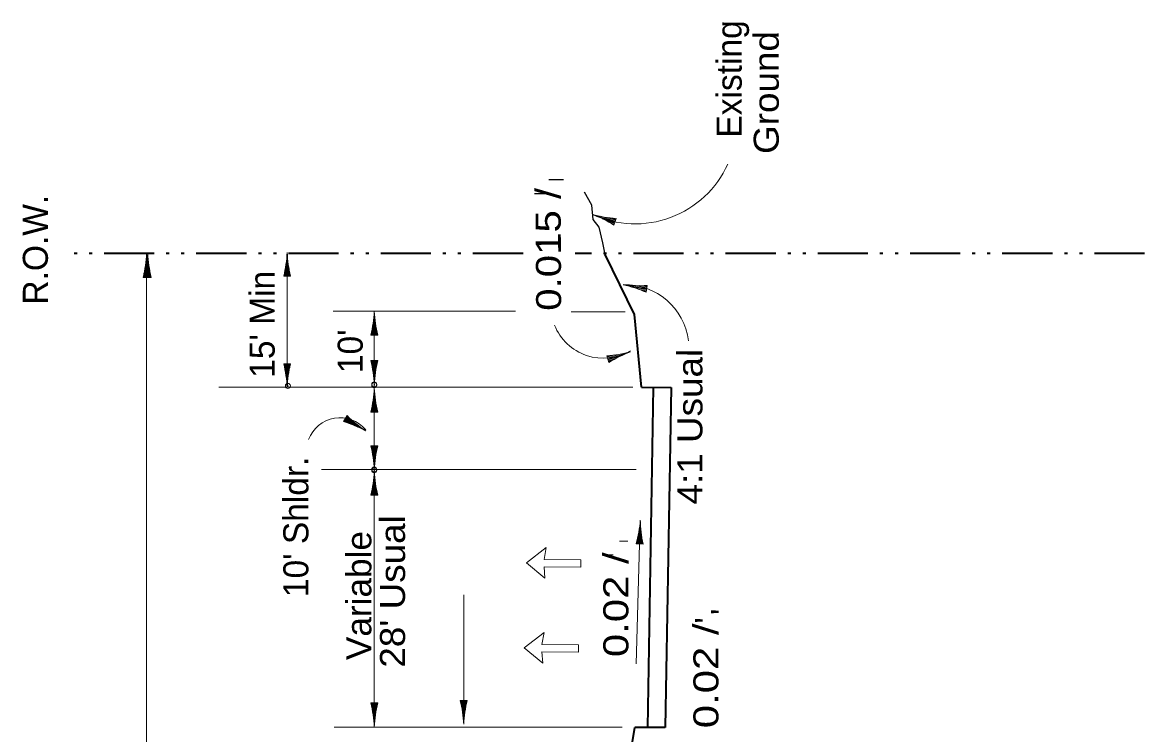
# Model space of a CAD drawing. Extents: x 2363427 to 2368559, y 6957299 to 6980140.
# Drawn here: x 2364642 to 2365269, y 6962188 to 6962586 of the extents above; entities that cross this region are included whole.
import ezdxf
from ezdxf.enums import TextEntityAlignment as Align

# ---------------------------------------------------------------- set-up
doc = ezdxf.new("R2010")
doc.units = 0
doc.header["$LTSCALE"] = 5.6
doc.header["$PDMODE"] = 32
doc.header["$PDSIZE"] = 2.8
doc.linetypes.add('DASH_DOUBLE_DOT', pattern=[9.2, 5, -1.2, 0.3, -1.2, 0.3, -1.2])
doc.linetypes.add('MEDIUM_DASHED', pattern=[4.5, 3, -1.5])
for name, color, linetype, lineweight in [('1', 7, 'Continuous', 13), ('3', 7, 'Continuous', 35), ('4', 7, 'Continuous', 13), ('40', 7, 'Continuous', 35), ('48', 7, 'Continuous', 25), ('6', 7, 'Continuous', 13), ('8', 7, 'Continuous', 13)]:
    doc.layers.add(name, color=color, linetype=linetype, lineweight=lineweight)

msp = doc.modelspace()

# ---------------------------------------------------------------- linework, layer by layer
at = {"layer": '1', "linetype": 'MEDIUM_DASHED', "lineweight": 25}
msp.add_lwpolyline([(2364967.975, 6962456.184), (2364966.623, 6962462.686), (2364964.595, 6962471.356), (2364961.215, 6962475.69), (2364960.539, 6962483.638), (2364956.483, 6962490.862)], dxfattribs=at)
at = {"layer": '3', "linetype": 'DASH_DOUBLE_DOT'}
for p, q in [((2364922.054, 6962456.641), (2364670.537, 6962456.641)), ((2365269.339, 6962456.641), (2364951.229, 6962456.641))]:
    msp.add_line(p, q, dxfattribs=at)
at = {"layer": '3'}
for p, q in [((2364984.378, 6962422.652), (2364967.976, 6962456.184)), ((2364988.234, 6962381.887), (2364984.378, 6962422.652)), ((2364988.234, 6962381.887), (2365004.826, 6962381.815)), ((2364994.826, 6962381.858), (2364991.505, 6962191.823)), ((2365004.824, 6962381.749), (2365001.504, 6962191.736)), ((2364979.497, 6962160.98), (2364984.483, 6962191.824)), ((2365001.506, 6962191.823), (2364984.483, 6962191.824))]:
    msp.add_line(p, q, dxfattribs=at)
at = {"layer": '4', "lineweight": 25}
for p, q in [((2364944.655, 6962497.897), (2364936.495, 6962497.897)), ((2364936.526, 6962490.061), (2364928.365, 6962490.061))]:
    msp.add_line(p, q, dxfattribs=at)
at = {"layer": '4'}
for p, q in [((2364973.433, 6962474.316), (2364961.488, 6962478.21)), ((2364973.588, 6962474.791), (2364965.402, 6962477.459)), ((2364973.278, 6962473.841), (2364966.29, 6962476.119)), ((2364973.743, 6962475.267), (2364969.12, 6962476.773)), ((2364973.898, 6962475.742), (2364971.634, 6962476.48)), ((2364972.86, 6962472.557), (2364974.046, 6962476.199)), ((2364973.123, 6962473.365), (2364969.057, 6962474.691)), ((2364972.968, 6962472.889), (2364971.461, 6962473.381)), ((2364790.245, 6962381.748), (2364790.245, 6962457.284)), ((2364790.311, 6962443.972), (2364790.311, 6962456.536)), ((2364790.311, 6962443.972), (2364790.311, 6962456.536)), ((2364711.245, 6962443.33), (2364711.245, 6962451.939)), ((2364711.601, 6961383.064), (2364711.601, 6962455.938)), ((2364711.745, 6962443.33), (2364711.745, 6962455.894)), ((2364711.945, 6962443.33), (2364711.945, 6962451.939)), ((2364712.245, 6962443.33), (2364712.245, 6962450.68)), ((2364712.445, 6962443.33), (2364712.445, 6962455.894)), ((2364712.945, 6962443.33), (2364712.945, 6962450.68)), ((2364789.811, 6962443.972), (2364789.811, 6962452.582)), ((2364789.811, 6962443.972), (2364789.811, 6962452.582)), ((2364790.811, 6962443.972), (2364790.811, 6962451.322)), ((2364790.811, 6962443.972), (2364790.811, 6962451.322)), ((2364710.245, 6962443.33), (2364710.245, 6962445.711)), ((2364710.745, 6962443.33), (2364710.745, 6962448.192)), ((2364710.945, 6962443.33), (2364710.945, 6962445.711)), ((2364711.445, 6962443.33), (2364711.445, 6962448.192)), ((2364712.745, 6962443.33), (2364712.745, 6962447.606)), ((2364713.245, 6962443.33), (2364713.245, 6962444.914)), ((2364713.445, 6962443.33), (2364713.445, 6962447.606)), ((2364713.945, 6962443.33), (2364713.945, 6962444.914)), ((2364792.161, 6962443.972), (2364788.331, 6962443.972)), ((2364792.161, 6962443.972), (2364788.331, 6962443.972)), ((2364788.811, 6962443.972), (2364788.811, 6962446.354)), ((2364788.811, 6962443.972), (2364788.811, 6962446.354)), ((2364789.311, 6962443.972), (2364789.311, 6962448.834)), ((2364789.311, 6962443.972), (2364789.311, 6962448.834)), ((2364791.311, 6962443.972), (2364791.311, 6962448.248)), ((2364791.311, 6962443.972), (2364791.311, 6962448.248)), ((2364791.811, 6962443.972), (2364791.811, 6962445.557)), ((2364791.811, 6962443.972), (2364791.811, 6962445.557)), ((2364713.595, 6962443.33), (2364709.765, 6962443.33)), ((2364714.295, 6962443.33), (2364710.465, 6962443.33)), ((2364991.155, 6962436.971), (2364978.779, 6962439.136)), ((2364991.069, 6962436.477), (2364982.589, 6962437.961)), ((2364991.242, 6962437.463), (2364984.001, 6962438.73)), ((2364991.328, 6962437.955), (2364987.115, 6962438.693)), ((2364991.414, 6962438.447), (2364989.853, 6962438.721)), ((2364991.475, 6962438.792), (2364990.815, 6962435.02)), ((2364990.983, 6962435.985), (2364986.193, 6962436.823)), ((2364990.897, 6962435.493), (2364988.551, 6962435.903)), ((2364917.851, 6962424.425), (2364815.975, 6962424.425)), ((2364838.867, 6962411.028), (2364838.867, 6962423.592)), ((2364838.867, 6962411.028), (2364838.867, 6962423.592)), ((2364838.912, 6962192.192), (2364838.912, 6962424.425)), ((2364839.367, 6962411.028), (2364839.367, 6962419.637)), ((2364839.367, 6962411.028), (2364839.367, 6962419.637)), ((2364979.083, 6962424.036), (2364949.008, 6962424.036)), ((2364837.367, 6962411.028), (2364837.367, 6962412.612)), ((2364837.367, 6962411.028), (2364837.367, 6962412.612)), ((2364837.867, 6962411.028), (2364837.867, 6962415.304)), ((2364837.867, 6962411.028), (2364837.867, 6962415.304)), ((2364838.367, 6962411.028), (2364838.367, 6962418.378)), ((2364838.367, 6962411.028), (2364838.367, 6962418.378)), ((2364839.867, 6962411.028), (2364839.867, 6962415.89)), ((2364839.867, 6962411.028), (2364839.867, 6962415.89)), ((2364840.367, 6962411.028), (2364840.367, 6962413.409)), ((2364840.367, 6962411.028), (2364840.367, 6962413.409)), ((2364837.017, 6962411.028), (2364840.847, 6962411.028)), ((2364837.017, 6962411.028), (2364840.847, 6962411.028)), ((2364969.114, 6962398.654), (2364973.188, 6962399.955)), ((2364969.266, 6962398.178), (2364976.267, 6962400.415)), ((2364969.418, 6962397.701), (2364981.386, 6962401.525)), ((2364969.57, 6962397.225), (2364977.772, 6962399.845)), ((2364788.331, 6962395.06), (2364792.161, 6962395.06)), ((2364788.331, 6962395.06), (2364792.161, 6962395.06)), ((2364788.681, 6962395.06), (2364788.681, 6962393.475)), ((2364788.681, 6962395.06), (2364788.681, 6962393.475)), ((2364789.181, 6962395.06), (2364789.181, 6962390.784)), ((2364789.181, 6962395.06), (2364789.181, 6962390.784)), ((2364789.681, 6962395.06), (2364789.681, 6962387.71)), ((2364789.681, 6962395.06), (2364789.681, 6962387.71)), ((2364790.181, 6962395.06), (2364790.181, 6962382.496)), ((2364790.181, 6962395.06), (2364790.181, 6962382.496)), ((2364790.681, 6962395.06), (2364790.681, 6962386.45)), ((2364790.681, 6962395.06), (2364790.681, 6962386.45)), ((2364791.181, 6962395.06), (2364791.181, 6962390.198)), ((2364791.181, 6962395.06), (2364791.181, 6962390.198)), ((2364791.681, 6962395.06), (2364791.681, 6962392.678)), ((2364791.681, 6962395.06), (2364791.681, 6962392.678)), ((2364840.826, 6962396.835), (2364836.996, 6962396.835)), ((2364840.826, 6962396.835), (2364836.996, 6962396.835)), ((2364837.476, 6962396.835), (2364837.476, 6962394.453)), ((2364837.476, 6962396.835), (2364837.476, 6962394.453)), ((2364837.976, 6962396.835), (2364837.976, 6962391.973)), ((2364837.976, 6962396.835), (2364837.976, 6962391.973)), ((2364838.476, 6962396.835), (2364838.476, 6962388.225)), ((2364838.476, 6962396.835), (2364838.476, 6962388.225)), ((2364838.976, 6962396.835), (2364838.976, 6962384.271)), ((2364838.976, 6962396.835), (2364838.976, 6962384.271)), ((2364839.476, 6962396.835), (2364839.476, 6962389.485)), ((2364839.476, 6962396.835), (2364839.476, 6962389.485)), ((2364839.976, 6962396.835), (2364839.976, 6962392.558)), ((2364839.976, 6962396.835), (2364839.976, 6962392.558)), ((2364840.476, 6962396.835), (2364840.476, 6962395.249)), ((2364840.476, 6962396.835), (2364840.476, 6962395.249)), ((2364968.855, 6962399.464), (2364970.02, 6962395.815)), ((2364968.962, 6962399.131), (2364970.472, 6962399.613)), ((2364969.722, 6962396.749), (2364974.354, 6962398.229)), ((2364969.874, 6962396.273), (2364972.143, 6962396.997)), ((2364983.33, 6962381.952), (2364752.001, 6962381.952)), ((2364838.346, 6962368.068), (2364838.346, 6962375.418)), ((2364838.346, 6962368.068), (2364838.346, 6962375.418)), ((2364838.846, 6962368.068), (2364838.846, 6962380.632)), ((2364838.846, 6962368.068), (2364838.846, 6962380.632)), ((2364839.346, 6962368.068), (2364839.346, 6962376.677)), ((2364839.346, 6962368.068), (2364839.346, 6962376.677)), ((2364837.346, 6962368.068), (2364837.346, 6962369.652)), ((2364837.346, 6962368.068), (2364837.346, 6962369.652)), ((2364837.846, 6962368.068), (2364837.846, 6962372.344)), ((2364837.846, 6962368.068), (2364837.846, 6962372.344)), ((2364839.846, 6962368.068), (2364839.846, 6962372.93)), ((2364839.846, 6962368.068), (2364839.846, 6962372.93)), ((2364840.346, 6962368.068), (2364840.346, 6962370.449)), ((2364840.346, 6962368.068), (2364840.346, 6962370.449)), ((2364823.774, 6962366.044), (2364821.786, 6962362.77)), ((2364822.036, 6962363.181), (2364824.071, 6962361.945)), ((2364822.295, 6962363.607), (2364826.451, 6962361.085)), ((2364822.554, 6962364.035), (2364829.914, 6962359.567)), ((2364822.814, 6962364.463), (2364833.554, 6962357.943)), ((2364823.073, 6962364.89), (2364829.356, 6962361.076)), ((2364823.332, 6962365.317), (2364826.988, 6962363.099)), ((2364823.592, 6962365.745), (2364824.947, 6962364.922)), ((2364836.996, 6962368.068), (2364840.826, 6962368.068)), ((2364836.996, 6962368.068), (2364840.826, 6962368.068)), ((2364840.826, 6962349.239), (2364836.996, 6962349.239)), ((2364840.826, 6962349.239), (2364836.996, 6962349.239)), ((2364837.476, 6962349.239), (2364837.476, 6962346.857)), ((2364837.476, 6962349.239), (2364837.476, 6962346.857)), ((2364837.976, 6962349.239), (2364837.976, 6962344.377)), ((2364837.976, 6962349.239), (2364837.976, 6962344.377)), ((2364838.476, 6962349.239), (2364838.476, 6962340.629)), ((2364838.476, 6962349.239), (2364838.476, 6962340.629)), ((2364838.976, 6962349.239), (2364838.976, 6962336.675)), ((2364838.976, 6962349.239), (2364838.976, 6962336.675)), ((2364839.476, 6962349.239), (2364839.476, 6962341.889)), ((2364839.476, 6962349.239), (2364839.476, 6962341.889)), ((2364839.976, 6962349.239), (2364839.976, 6962344.962)), ((2364839.976, 6962349.239), (2364839.976, 6962344.962)), ((2364840.476, 6962349.239), (2364840.476, 6962347.653)), ((2364840.476, 6962349.239), (2364840.476, 6962347.653)), ((2364985.259, 6962335.887), (2364809.391, 6962335.887)), ((2364838.846, 6962321.59), (2364838.846, 6962334.154)), ((2364838.846, 6962321.59), (2364838.846, 6962334.154)), ((2364837.846, 6962321.59), (2364837.846, 6962325.866)), ((2364837.846, 6962321.59), (2364837.846, 6962325.866)), ((2364838.346, 6962321.59), (2364838.346, 6962328.94)), ((2364838.346, 6962321.59), (2364838.346, 6962328.94)), ((2364839.346, 6962321.59), (2364839.346, 6962330.199)), ((2364839.346, 6962321.59), (2364839.346, 6962330.199)), ((2364839.846, 6962321.59), (2364839.846, 6962326.452)), ((2364839.846, 6962321.59), (2364839.846, 6962326.452)), ((2364836.996, 6962321.59), (2364840.826, 6962321.59)), ((2364836.996, 6962321.59), (2364840.826, 6962321.59)), ((2364837.346, 6962321.59), (2364837.346, 6962323.174)), ((2364837.346, 6962321.59), (2364837.346, 6962323.174)), ((2364840.346, 6962321.59), (2364840.346, 6962323.971)), ((2364840.346, 6962321.59), (2364840.346, 6962323.971)), ((2364985.298, 6962227.378), (2364987.574, 6962307.632)), ((2364987.261, 6962294.324), (2364987.618, 6962306.882)), ((2364986.762, 6962294.338), (2364987.006, 6962302.944)), ((2364987.761, 6962294.31), (2364987.97, 6962301.656)), ((2364989.11, 6962294.271), (2364985.282, 6962294.38)), ((2364985.762, 6962294.366), (2364985.83, 6962296.746)), ((2364986.262, 6962294.352), (2364986.4, 6962299.212)), ((2364988.261, 6962294.295), (2364988.382, 6962298.57)), ((2364988.76, 6962294.281), (2364988.806, 6962295.866)), ((2364840.826, 6962205.504), (2364836.996, 6962205.504)), ((2364840.826, 6962205.504), (2364836.996, 6962205.504)), ((2364837.476, 6962205.504), (2364837.476, 6962203.122)), ((2364837.476, 6962205.504), (2364837.476, 6962203.122)), ((2364837.976, 6962205.504), (2364837.976, 6962200.642)), ((2364837.976, 6962205.504), (2364837.976, 6962200.642)), ((2364838.476, 6962205.504), (2364838.476, 6962196.894)), ((2364838.476, 6962205.504), (2364838.476, 6962196.894)), ((2364838.976, 6962205.504), (2364838.976, 6962192.94)), ((2364838.976, 6962205.504), (2364838.976, 6962192.94)), ((2364839.476, 6962205.504), (2364839.476, 6962198.154)), ((2364839.476, 6962205.504), (2364839.476, 6962198.154)), ((2364839.976, 6962205.504), (2364839.976, 6962201.227)), ((2364839.976, 6962205.504), (2364839.976, 6962201.227)), ((2364840.476, 6962205.504), (2364840.476, 6962203.918)), ((2364840.476, 6962205.504), (2364840.476, 6962203.918)), ((2364977.5, 6962191.952), (2364816.516, 6962191.952))]:
    msp.add_line(p, q, dxfattribs=at)
for centre, radius, start, end in [((2364984.699, 6962530.004), 56.809, 245.09051, 335.73339), ((2364979.746, 6962548.186), 72.212, 254.78783, 265.47388), ((2364935.038, 6962411.042), 72.212, 58.41466, 69.10071), ((2364639.557, 6962460.224), 72.212, 346.47039, 357.15644), ((2364640.256, 6962460.224), 72.212, 346.47039, 357.15644), ((2364783.804, 6962460.224), 72.212, 182.84356, 193.52961), ((2364784.503, 6962460.224), 72.212, 182.84356, 193.52961), ((2364718.122, 6962460.866), 72.212, 346.47039, 357.15644), ((2364718.122, 6962460.866), 72.212, 346.47039, 357.15644), ((2364862.369, 6962460.866), 72.212, 182.84356, 193.52961), ((2364862.369, 6962460.866), 72.212, 182.84356, 193.52961), ((2364962.071, 6962368.775), 72.212, 66.5439, 77.22995), ((2364986.937, 6962510.862), 72.212, 262.91707, 273.60312), ((2364978.83, 6962403.298), 36.023, 7.28739, 91.11463), ((2364766.81, 6962427.922), 72.212, 346.47039, 357.15644), ((2364766.81, 6962427.922), 72.212, 346.47039, 357.15644), ((2364911.057, 6962427.922), 72.212, 182.84356, 193.52961), ((2364911.057, 6962427.922), 72.212, 182.84356, 193.52961), ((2364967.099, 6962427.754), 29.635, 202.18381, 300.37926), ((2364963.583, 6962471.485), 72.212, 274.18736, 284.87341), ((2365007.479, 6962334.079), 72.212, 110.56052, 121.24657), ((2364718.122, 6962378.166), 72.212, 2.84356, 13.52961), ((2364718.122, 6962378.166), 72.212, 2.84356, 13.52961), ((2364862.369, 6962378.166), 72.212, 166.47039, 177.15644), ((2364862.369, 6962378.166), 72.212, 166.47039, 177.15644), ((2364766.788, 6962379.941), 72.212, 2.84356, 13.52961), ((2364766.788, 6962379.941), 72.212, 2.84356, 13.52961), ((2364911.035, 6962379.941), 72.212, 166.47039, 177.15644), ((2364911.035, 6962379.941), 72.212, 166.47039, 177.15644), ((2364766.788, 6962384.962), 72.212, 346.47039, 357.15644), ((2364766.788, 6962384.962), 72.212, 346.47039, 357.15644), ((2364911.035, 6962384.962), 72.212, 182.84356, 193.52961), ((2364911.035, 6962384.962), 72.212, 182.84356, 193.52961), ((2364819.781, 6962346.043), 18.823, 40.25616, 159.15022), ((2364799.795, 6962293.988), 72.212, 61.58334, 72.26939), ((2364874.649, 6962417.294), 72.212, 225.21017, 235.89622), ((2364766.788, 6962332.345), 72.212, 2.84356, 13.52961), ((2364766.788, 6962332.345), 72.212, 2.84356, 13.52961), ((2364911.035, 6962332.345), 72.212, 166.47039, 177.15644), ((2364911.035, 6962332.345), 72.212, 166.47039, 177.15644), ((2364766.788, 6962338.484), 72.212, 346.47039, 357.15644), ((2364766.788, 6962338.484), 72.212, 346.47039, 357.15644), ((2364911.035, 6962338.484), 72.212, 182.84356, 193.52961), ((2364911.035, 6962338.484), 72.212, 182.84356, 193.52961), ((2364915.58, 6962313.257), 72.212, 344.84626, 355.53231), ((2365059.769, 6962309.168), 72.212, 181.21943, 191.90548), ((2364766.788, 6962188.61), 72.212, 2.84356, 13.52961), ((2364766.788, 6962188.61), 72.212, 2.84356, 13.52961), ((2364911.035, 6962188.61), 72.212, 166.47039, 177.15644), ((2364911.035, 6962188.61), 72.212, 166.47039, 177.15644)]:
    msp.add_arc(centre, radius, start, end, dxfattribs=at)
for p in [(2364790.643, 6962382.647), (2364838.912, 6962383.523), (2364838.912, 6962383.122), (2364838.912, 6962335.927), (2364838.912, 6962335.526), (2364838.912, 6962323.105)]:
    msp.add_point(p, dxfattribs=at)
at = {"layer": '40', "lineweight": 13}
for p, q in [((2364933.77, 6962281.487), (2364954.276, 6962281.292)), ((2364932.585, 6962234.094), (2364953.09, 6962233.899))]:
    msp.add_line(p, q, dxfattribs=at)
for points in [[(2364933.77, 6962281.487), (2364934.303, 6962275.172), (2364923.916, 6962283.707), (2364935.016, 6962292.309), (2364933.808, 6962285.582)], [(2364933.808, 6962285.582), (2364954.313, 6962285.387), (2364954.276, 6962281.292)], [(2364932.585, 6962234.094), (2364933.118, 6962227.779), (2364922.73, 6962236.314), (2364933.83, 6962244.917), (2364932.622, 6962238.189)], [(2364932.622, 6962238.189), (2364953.128, 6962237.994), (2364953.09, 6962233.899)]]:
    msp.add_lwpolyline(points, dxfattribs=at)
at = {"layer": '48', "lineweight": 13}
for p, q in [((2364975.861, 6962295.902), (2364980.631, 6962295.902)), ((2364972.364, 6962288.276), (2364966.64, 6962288.276))]:
    msp.add_line(p, q, dxfattribs=at)
msp.add_lwpolyline([(2364991.505, 6962191.823), (2365001.504, 6962191.736), (2365004.826, 6962381.815), (2364994.826, 6962381.858)], close=True, dxfattribs=at)
at = {"layer": '6'}
for p, q in [((2364888.915, 6962193.598), (2364888.915, 6962265.858)), ((2364886.999, 6962206.908), (2364890.829, 6962206.908)), ((2364887.349, 6962206.908), (2364887.349, 6962205.324)), ((2364887.849, 6962206.908), (2364887.849, 6962202.632)), ((2364888.349, 6962206.908), (2364888.349, 6962199.558)), ((2364888.849, 6962206.908), (2364888.849, 6962194.344)), ((2364889.349, 6962206.908), (2364889.349, 6962198.3)), ((2364889.849, 6962206.908), (2364889.849, 6962202.046)), ((2364890.349, 6962206.908), (2364890.349, 6962204.528))]:
    msp.add_line(p, q, dxfattribs=at)
for centre, start, end in [((2364816.791, 6962190.015), 2.84356, 13.52961), ((2364961.038, 6962190.015), 166.47039, 177.15644)]:
    msp.add_arc(centre, 72.212, start, end, dxfattribs=at)
at = {"layer": '8'}
for points in [[(2364923.916, 6962283.707), (2364934.303, 6962275.172), (2364933.77, 6962281.487), (2364954.276, 6962281.292), (2364954.313, 6962285.387), (2364933.808, 6962285.582), (2364935.016, 6962292.309)], [(2364922.73, 6962236.314), (2364933.118, 6962227.779), (2364932.585, 6962234.094), (2364953.09, 6962233.899), (2364953.128, 6962237.994), (2364932.622, 6962238.189), (2364933.83, 6962244.917)]]:
    msp.add_lwpolyline(points, close=True, dxfattribs=at)

# ---------------------------------------------------------------- texts
at = {"layer": '3'}
for p in [(2365041.029, 6962256.441), (2365032.111, 6962251.611)]:
    msp.add_text("'", height=14, rotation=90, dxfattribs=at).set_placement(p, align=Align.CENTER)
at = {"layer": '4'}
for s, p in [('Existing ', (2365044.227, 6962556.815)), ('R.O.W.', (2364656.54, 6962458.793)), ("15' Min", (2364783.277, 6962417.082)), ("10' ", (2364832.481, 6962404.625)), ("10' Shldr.", (2364802.099, 6962303.906))]:
    msp.add_text(s, height=14, rotation=90, dxfattribs=at).set_placement(p, align=Align.CENTER)
for s, rotation, width, p in [('Ground', 90, 1.1, (2365064.942, 6962546.63)), ('0.015 /', 90.292, 1.2, (2364943.204, 6962459.032)), ('4:1 Usual', 89.994, 1.1, (2365022.286, 6962359.908)), ("28' Usual", 90, 1.1, (2364856.114, 6962267.814)), ('Variable', 90, 1.05, (2364837.273, 6962265.508)), ('0.02 /', 90, 1.25, (2364980.918, 6962260.382)), ('0.02 /', 90, 1.25, (2365031.235, 6962220.65))]:
    msp.add_text(s, height=14, rotation=rotation, dxfattribs=dict(at, width=width)).set_placement(p, align=Align.CENTER)

doc.saveas('drawing.dxf')
